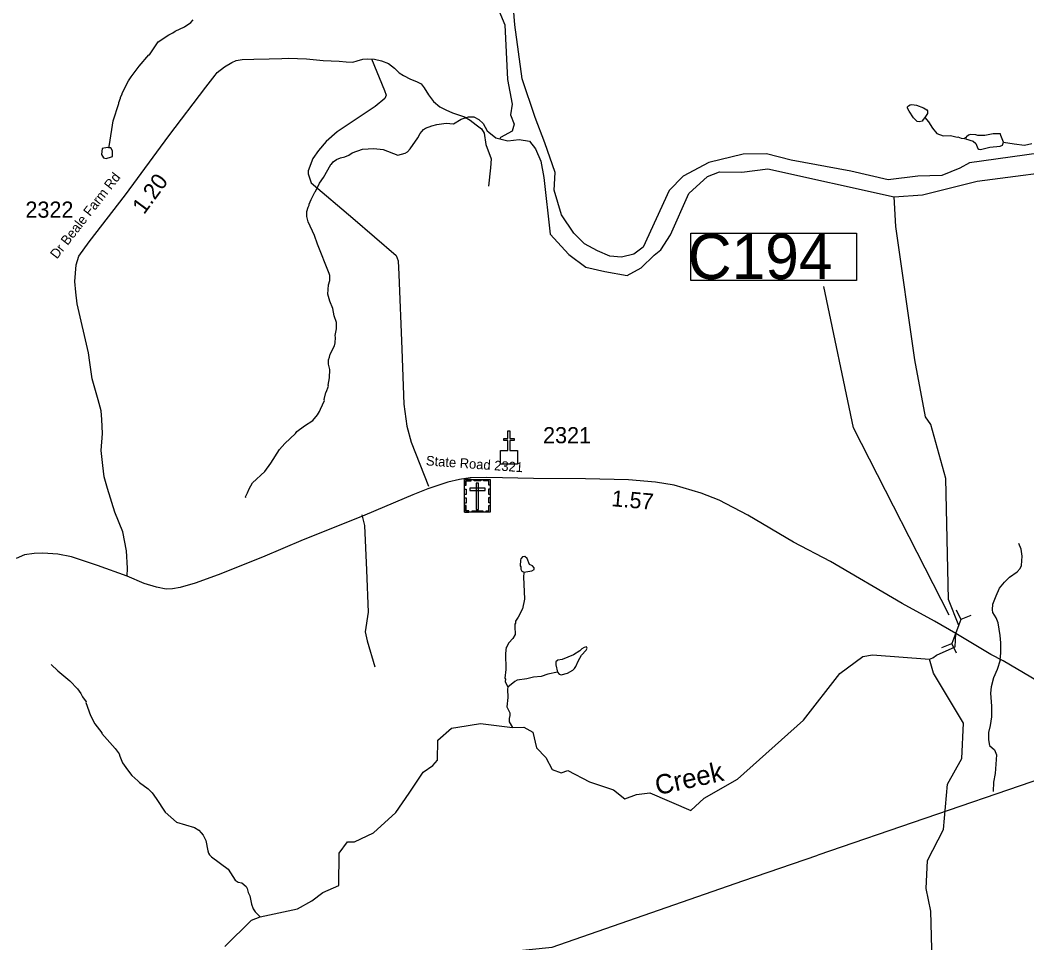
# Model space of a CAD drawing. Extents: x 1248089 to 1457196, y 820910 to 988753.
# Drawn here: x 1416601 to 1424399, y 892525 to 899671 of the extents above; entities that cross this region are included whole.
import ezdxf

# ---------------------------------------------------------------- set-up
doc = ezdxf.new("R2010")
doc.units = 0
for name, color, linetype in [('Exist Cultural Cemetery CELL', 7, 'Continuous'), ('Exist Cultural Church CELL', 7, 'Continuous'), ('Exist Hydrographic Creek Single Shore', 7, 'Continuous'), ('Exist Hydrographic Misc Water Feature', 7, 'Continuous'), ('Exist Hydrographic River Shore', 7, 'Continuous'), ('Exist Road Non-System Type 51', 7, 'Continuous'), ('Exist Road Secondary Structure Culvert CELL', 7, 'Continuous'), ('Exist Road Secondary Type 20 Attributed', 7, 'Continuous'), ('Exist Road Secondary Type 51 Attributed', 7, 'Continuous'), ('Exist Road Secondary Type 51 Label', 7, 'Continuous'), ('Exist Utilities Electrical Transmission Line', 7, 'Continuous'), ('Prop GRAU CAT1 Cell', 7, 'Continuous'), ('Prop Guardrail Anchor Unit CELL', 7, 'Continuous'), ('Prop Lane Lines', 7, 'Continuous'), ('Scratch_Level_4', 7, 'Continuous')]:
    doc.layers.add(name, color=color, linetype=linetype)

msp = doc.modelspace()

# ---------------------------------------------------------------- linework, layer by layer
at = {"layer": 'Exist Cultural Cemetery CELL'}
for points in [[(1420043.5, 896113.9), (1420242.6, 896113.9), (1420242.6, 895859.3), (1420043.5, 895859.3)], [(1420043.5, 896070.6), (1420054.9, 896070.6), (1420054.9, 896102.8), (1420095.4, 896102.8), (1420095.4, 896113.9), (1420043.5, 896113.9)], [(1420117.6, 896113.9), (1420169.4, 896113.9), (1420169.4, 896102.5), (1420117.6, 896102.5)], [(1420152.5, 896084.6), (1420133.9, 896084.6), (1420133.9, 895881.8), (1420152.5, 895881.8)], [(1420242.7, 896070.6), (1420231.3, 896070.6), (1420231.3, 896102.7), (1420190.8, 896102.7), (1420190.8, 896113.9), (1420242.7, 896113.9)], [(1420043.5, 895996.4), (1420043.5, 896039.8), (1420054.9, 896039.8), (1420054.9, 895996.4)], [(1420084.3, 896045.9), (1420084.3, 896027.2), (1420202.1, 896027.2), (1420202.1, 896045.9)], [(1420231.3, 895997.5), (1420231.3, 896040.8), (1420242.6, 896040.8), (1420242.6, 895997.5)], [(1420043.5, 895929.2), (1420043.5, 895972.5), (1420054.9, 895972.5), (1420054.9, 895929.2)], [(1420076.6, 895859.3), (1420076.6, 895870.8), (1420054.6, 895870.8), (1420054.6, 895911.2), (1420043.5, 895911.2), (1420043.5, 895859.3)], [(1420209.5, 895859.3), (1420209.5, 895870.8), (1420231.5, 895870.8), (1420231.5, 895911.2), (1420242.6, 895911.2), (1420242.6, 895859.3)], [(1420231.2, 895931.6), (1420231.2, 895974.9), (1420242.6, 895974.9), (1420242.6, 895931.6)], [(1420101, 895870.8), (1420185.8, 895870.8), (1420185.8, 895859.4), (1420101, 895859.4)]]:
    msp.add_lwpolyline(points, close=True, dxfattribs=at)
at = {"layer": 'Exist Cultural Church CELL'}
msp.add_lwpolyline([(1420321.7, 896338.3), (1420378.7, 896338.4), (1420378.7, 896414.5), (1420346.7, 896414.5), (1420346.7, 896430.5), (1420378.7, 896430.5), (1420378.7, 896490.7), (1420394.7, 896490.7), (1420394.7, 896430.5), (1420426.7, 896430.5), (1420426.7, 896414.5), (1420394.7, 896414.5), (1420394.7, 896338.4), (1420452.3, 896338.3), (1420452.3, 896231.8), (1420321.7, 896231.8)], close=True, dxfattribs=at)
at = {"layer": 'Exist Hydrographic Creek Single Shore'}
for points in [[(1423644.5, 894721.3), (1423672, 894731.8), (1423700.1, 894753.7), (1423842.9, 894818.6), (1423847.8, 894921.3), (1423872.8, 894982.5), (1423792.4, 895184.6), (1423771.5, 896120.6), (1423654.5, 896539.8), (1423614.5, 896599.8), (1423531.4, 897041.3), (1423384.4, 898071.8), (1423371.3, 898302.3)], [(1418187.1, 892496.7), (1418393.4, 892699.8), (1418459.8, 892725.8), (1418749.1, 892787.3), (1418859.3, 892849.3), (1418945.4, 892914.2), (1419069.2, 892970.2), (1419072, 893220.6), (1419136.7, 893307.7), (1419189.5, 893306.2), (1419339, 893377.2), (1419511.2, 893534.4), (1419613.4, 893683), (1419723.8, 893846.5), (1419797.8, 893897.9), (1419832.5, 893938.7), (1419837.1, 894094.4), (1419941.3, 894186.6), (1419990.4, 894194.1), (1420166.4, 894223.4), (1420413.8, 894191.8), (1420502.5, 894195.1), (1420571.9, 894157.3), (1420600.6, 894034.9), (1420673.1, 893960.8), (1420721.5, 893867.1), (1420790.9, 893841.4), (1420842.3, 893859.5), (1421012, 893772.8), (1421197.8, 893709.3), (1421283.9, 893641.3), (1421374.5, 893673), (1421478.7, 893686.6), (1421795.9, 893550.6), (1421900.1, 893645.8), (1422158.4, 893792.6), (1422668.5, 894248.5), (1422950.4, 894610.6), (1423127.5, 894741.6), (1423203.5, 894756.5), (1423644.5, 894721.3)]]:
    msp.add_lwpolyline(points, dxfattribs=at)
at = {"layer": 'Exist Hydrographic Misc Water Feature'}
for points in [[(1417288.4, 898683.3), (1417293.3, 898708.1), (1417321.6, 898891.3), (1417364.5, 899026.5), (1417364.7, 899034.5), (1417377.4, 899066.1), (1417377.6, 899074.1), (1417390.1, 899097.9), (1417390.3, 899105.9), (1417440.3, 899200.8), (1417461, 899232.3), (1417522.8, 899315), (1417596.6, 899401.4), (1417602.3, 899403.7), (1417670.9, 899503.8), (1417752.1, 899558), (1417784.4, 899573.3), (1417800.7, 899584.9), (1417873.4, 899619.4), (1417922.2, 899652.3), (1417940.6, 899673.8)], [(1423608.6, 898916.8), (1423595.6, 898901.8), (1423587.2, 898887.9), (1423565.2, 898882.4), (1423549.2, 898886.8), (1423519.9, 898913.5), (1423487, 898966.2), (1423475.5, 898990.5), (1423475.7, 898998.5), (1423481.8, 899006.4), (1423496.1, 899016), (1423508.1, 899017.7), (1423544, 899012.9), (1423599.5, 898991.7), (1423623.2, 898977.1), (1423629.1, 898969), (1423628.6, 898947), (1423608.6, 898916.8)], [(1418348.1, 895971.4), (1418346.2, 895979.5), (1418362.9, 896011.1), (1418373.6, 896040.9), (1418400.7, 896088.3), (1418496.5, 896176.2), (1418543.9, 896241.1), (1418610.2, 896345.7), (1418651.2, 896392.9), (1418732.8, 896469), (1418745.2, 896484.7), (1418802.2, 896529.5), (1418867, 896570), (1418904.1, 896615.3), (1418920.6, 896638.9), (1418927, 896658.8), (1418958.5, 896726.1), (1418957, 896733.2), (1418967.7, 896786), (1418972.2, 896789.9), (1418988.9, 896837.4), (1418987, 896844.8), (1418998.3, 896901.3), (1418999.6, 896965.3), (1418988.5, 897005.6), (1418989.3, 897039.5), (1418997.8, 897061.3), (1419002.3, 897085.2), (1419035.6, 897148.6), (1419040.1, 897172.5), (1419043, 897212.4), (1419041.3, 897228.5), (1419050.5, 897280.2), (1419051.6, 897328.2), (1419032.7, 897380.7), (1419021.9, 897437), (1418999.1, 897493.5), (1418984.3, 897549.9), (1418990, 897621.7), (1418998.6, 897653.5), (1418999.5, 897693.5), (1418995.8, 897709.6), (1418904.8, 897935.8), (1418882.2, 898004.3), (1418832.5, 898109.5), (1418821.4, 898149.7), (1418822.2, 898189.6), (1418831, 898221.5), (1418839.4, 898237.3), (1418839.5, 898245.3), (1418854.3, 898283), (1418883.6, 898338.4), (1418889.6, 898344.2), (1418919, 898407.6), (1418950.9, 898453.4), (1419006.2, 898553.7), (1419012.2, 898555.6), (1419026.6, 898573.3), (1419051, 898590.7), (1419083.3, 898604.1), (1419115.5, 898611.3), (1419147.8, 898626.6), (1419172.2, 898644), (1419252.8, 898672.3), (1419340.9, 898678.3), (1419412.7, 898668.7), (1419527.7, 898626.2), (1419584.1, 898640.9), (1419600.3, 898650.5), (1419622.8, 898674.1), (1419680.7, 898760.8), (1419699.4, 898794.4), (1419724.1, 898823.9), (1419740.3, 898833.5), (1419788.7, 898852.5), (1419828.9, 898863.5), (1419901.1, 898873.9), (1419957, 898868.7), (1420017.8, 898903.3), (1420074.2, 898922.1), (1420114.2, 898921.2), (1420153.6, 898900.4), (1420187.1, 898871.5), (1420217.8, 898814.8), (1420231.6, 898802.5), (1420284.8, 898759), (1420315.4, 898751.6)], [(1423608.6, 898916.8), (1423637.2, 898882.8), (1423668.1, 898834.1), (1423702.1, 898793), (1423750.9, 898776.3), (1423806.9, 898779), (1423858.6, 898765.8), (1423864.7, 898767.7), (1423890.4, 898757.1), (1423914.4, 898754.6), (1423930.6, 898766.2)], [(1423930.6, 898766.2), (1423924.4, 898752.4), (1423982, 898735.1), (1424003.5, 898714.6), (1424018.7, 898678.3), (1424026.6, 898672), (1424040.5, 898669.8), (1424112.9, 898688.1), (1424193.1, 898694.4), (1424209.3, 898704), (1424217.8, 898726.8)], [(1424217.8, 898726.8), (1424198.9, 898778.2), (1424194.1, 898791.3), (1424177.2, 898790.8), (1424139.1, 898789.6), (1424074.9, 898777), (1424018.9, 898778.2), (1424003, 898782.7), (1423963, 898785.5), (1423946.9, 898779.9), (1423930.6, 898766.2)], [(1424217.8, 898726.8), (1424301.4, 898712), (1424381.2, 898702.2), (1424437.5, 898716.9)], [(1417288.4, 898683.3), (1417281.1, 898684.1), (1417249, 898678.9), (1417236.7, 898676.8), (1417232.5, 898653.3), (1417231.9, 898629.3), (1417245.4, 898604.9), (1417267.2, 898600.5), (1417307.5, 898611.5), (1417315.5, 898613.8), (1417315.8, 898627.3), (1417316.5, 898659.3), (1417303, 898681.7), (1417288.4, 898683.3)], [(1420505.4, 895395.2), (1420517.5, 895399), (1420565.7, 895405.9), (1420581.9, 895415.5), (1420582.2, 895429.5), (1420570.5, 895443.8), (1420546.7, 895456.3), (1420527.8, 895502.7), (1420510.1, 895517.1), (1420492, 895513.5), (1420479.7, 895499.8), (1420475.5, 895487.9), (1420474.6, 895443.9), (1420478.3, 895435.8), (1420478, 895419.8), (1420487.7, 895403.6), (1420505.4, 895395.2)], [(1420505.4, 895395.2), (1420503.4, 895391.3), (1420500.7, 895359.3), (1420508.9, 895187.1), (1420491.3, 895111.4), (1420457.9, 895048.1), (1420437.2, 895016.6), (1420436.9, 895000.6), (1420432.7, 894992.7), (1420431.8, 894952.7), (1420435.5, 894936.6), (1420435, 894912.6), (1420418.3, 894880.9), (1420387.6, 894849.6), (1420373.1, 894826), (1420370.9, 894816), (1420364.9, 894814.1), (1420359.8, 894766.2), (1420362.8, 894642.1), (1420355.6, 894574.3), (1420359.4, 894566.2), (1420359.1, 894550.2), (1420379.4, 894504.9)], [(1420762.4, 894621.4), (1420776.3, 894604.9), (1420792.2, 894600.5), (1420840.5, 894613.4), (1420881, 894636.6), (1420895.2, 894650.2), (1420905.6, 894666), (1420922.5, 894705.7), (1420949.5, 894753.1), (1420986.4, 894792.2), (1420992.7, 894808.1), (1420988.8, 894816.2), (1420968.7, 894812.6), (1420952.5, 894803), (1420936.2, 894787.4), (1420887.5, 894754.5), (1420798.7, 894720.5), (1420766.7, 894713.2), (1420750.3, 894701.5), (1420749.8, 894677.5), (1420762.4, 894621.4)], [(1416842.1, 894680.5), (1416893, 894631.3), (1416985.3, 894553.2), (1417043.9, 894491.8), (1417071.2, 894455.2), (1417082.7, 894431), (1417111.8, 894390.3), (1417110.6, 894385.3), (1417145.4, 894285.6), (1417180.1, 894220.8), (1417232.6, 894151.5), (1417234.4, 894145.5), (1417337.9, 894029.1), (1417367, 893988.5), (1417372, 893970.5), (1417392.7, 893918.1), (1417431.3, 893863.7), (1417467.1, 893820.1), (1417513, 893779.6), (1417524.2, 893767), (1417593.1, 893717.4), (1417622.4, 893686.7), (1417655.5, 893642), (1417725.1, 893536.4), (1417811.4, 893458.5), (1417950.6, 893417.4), (1417986.1, 893396.5), (1418003.7, 893378.1), (1418019.3, 893357.8), (1418040.4, 893317.3), (1418054.6, 893236.9), (1418060.3, 893218.8), (1418068, 893206.7), (1418083.6, 893190.3), (1418212.2, 893094.8), (1418265.7, 893010.1), (1418289.4, 892995.6), (1418319.3, 892988.9), (1418350.6, 892962.2), (1418360.3, 892946), (1418367.6, 892913.9), (1418379, 892889.6), (1418393.7, 892825.3), (1418406.9, 892789), (1418422.4, 892764.6), (1418459.8, 892725.8)], [(1423665.4, 892380.1), (1423656.5, 892771), (1423618.5, 892945.7), (1423630.5, 893162.2), (1423752.5, 893402.7), (1423784.5, 893753.2), (1423896.4, 893951.3), (1423909.5, 894226.8), (1423675.5, 894612.3), (1423644.5, 894721.3)], [(1420762.4, 894621.4), (1420688.3, 894606.9), (1420635.9, 894588), (1420578.7, 894582), (1420524.6, 894569.8), (1420451.3, 894558.1), (1420433, 894548.5), (1420379.4, 894504.9)], [(1420379.4, 894504.9), (1420375.8, 894489.8), (1420378.4, 894425.7), (1420370.8, 894353.8), (1420393.8, 894305.2), (1420395.3, 894285.2), (1420388.8, 894261.4), (1420388.3, 894237.4), (1420413.8, 894191.8)]]:
    msp.add_lwpolyline(points, dxfattribs=at)
at = {"layer": 'Exist Hydrographic River Shore'}
for points in [[(1424493, 898641.4), (1423955.6, 898565.4), (1423879.6, 898524.5), (1423739.4, 898469), (1423555.4, 898463.1), (1423324.6, 898433.9), (1423034.5, 898502.4), (1422572.7, 898586), (1422382.9, 898635.7), (1422201.8, 898632.8), (1421935.9, 898568.4), (1421737.3, 898463.2), (1421629.2, 898352.1), (1421427.7, 897913.6), (1421354.6, 897858.1), (1421258.2, 897834.7), (1421167.7, 897843.5), (1421074.2, 897884.4), (1420972, 897939.9), (1420890.5, 898020.3), (1420793.4, 898163.4), (1420738.4, 898354.9), (1420744.1, 898492.4), (1420665.2, 898720.4), (1420589.8, 898917.5), (1420488.6, 899216.7), (1420432.1, 899636.1), (1420403.4, 899990)], [(1420309.7, 899746.9), (1420354.4, 899636.1), (1420376.7, 899210.6), (1420411.8, 899020.5), (1420400.1, 898938.7), (1420426.4, 898865.6), (1420411.8, 898810.1), (1420321.2, 898763.3), (1420315.4, 898751.6), (1420379.7, 898737), (1420467.3, 898745.8), (1420546.2, 898734.1), (1420592.9, 898675.6), (1420633.8, 898579.1), (1420656.5, 898451.5), (1420706.4, 898014.2), (1420852.2, 897855.2), (1420983.6, 897758.7), (1421129.7, 897723.6), (1421302.1, 897694.4), (1421412.6, 897753.2), (1421512.4, 897850.2), (1421565, 897893.2), (1421638, 898007.2), (1421780.4, 898327.3), (1421924.4, 898459.1), (1422017.4, 898496.6), (1422192.4, 898493.1), (1422391.6, 898518.7), (1423371.3, 898302.3)], [(1423371.3, 898302.3), (1423590.4, 898316.9), (1424014, 898425.1), (1424807.1, 898527.3), (1425032, 898544.9), (1425152.5, 898502.3)]]:
    msp.add_lwpolyline(points, dxfattribs=at)
at = {"layer": 'Exist Road Non-System Type 51'}
for points in [[(1419321.9, 899372.3), (1419423.8, 899127.1), (1419436.5, 899088.9), (1419426.9, 899063.4), (1419350.6, 899002.9), (1419057.8, 898805.5), (1418971.9, 898732.2), (1418911.5, 898662.2), (1418866.9, 898598.5), (1418831.9, 898502.9), (1418831.9, 898480.6), (1418854.2, 898410.6), (1419178.7, 898136.7), (1419512.9, 897848.5), (1419528.8, 897807.1), (1419535.1, 897702), (1419557.4, 897122.5), (1419573.3, 896695.8), (1419595.6, 896527), (1419630.6, 896402.8), (1419764.2, 896062.1)], [(1419958.3, 898949.4), (1420042.5, 898921.3), (1420088, 898896), (1420133.6, 898860.5), (1420174, 898830.2), (1420194.3, 898794.7), (1420209.4, 898708.7), (1420249.9, 898597.3), (1420244.8, 898526.4), (1420229.7, 898384.7)], [(1419248.7, 895840.8), (1419267.8, 895758), (1419283.7, 895410.9), (1419296.5, 895086), (1419274.2, 894933.2), (1419290.1, 894863.1), (1419347.4, 894662.5)], [(1424192.1, 894714.2), (1424197.7, 894769.9), (1424197.7, 894849.4), (1424193.2, 894904), (1424177.3, 895004), (1424161.4, 895042.6), (1424136.4, 895083.5), (1424131.9, 895103.9), (1424136.4, 895147.1), (1424161.4, 895213), (1424186.4, 895272.1), (1424227.3, 895317.5), (1424265.9, 895356.2), (1424324.9, 895399.3), (1424347.6, 895424.3), (1424356.7, 895447), (1424363.5, 895519.8), (1424354.4, 895574.3), (1424336.3, 895617.5)], [(1424192.1, 894714.2), (1424169.3, 894642), (1424142, 894576.1), (1424123.8, 894507.9), (1424117, 894457.9), (1424126.1, 894358), (1424126.1, 894276.2), (1424114.8, 894208), (1424101.1, 894153.5), (1424101.1, 894096.7), (1424110.2, 894053.5), (1424148.8, 894019.4), (1424164.7, 893980.8), (1424153.4, 893837.6), (1424139.7, 893769.4), (1424137.5, 893696.7)]]:
    msp.add_lwpolyline(points, dxfattribs=at)
at = {"layer": 'Exist Road Secondary Structure Culvert CELL'}
for p, q in [((1423852.8, 895104.2), (1423888.8, 895029)), ((1423965.7, 895060.8), (1423888.8, 895029)), ((1423888.8, 895029), (1423817.7, 894843.8)), ((1423740.7, 894812), (1423817.7, 894843.8)), ((1423853.6, 894768.7), (1423817.7, 894843.8))]:
    msp.add_line(p, q, dxfattribs=at)
at = {"layer": 'Exist Road Secondary Type 20 Attributed'}
for points in [[(1417428.5, 895364), (1417433.3, 895426.6), (1417424.6, 895559.7), (1417395.7, 895708.8), (1417334.9, 895859.3), (1417278.6, 896043.3), (1417251.1, 896133), (1417241, 896222.8), (1417229.4, 896338.5), (1417238.1, 896470.2), (1417233.8, 896577.9), (1417229.5, 896644.4), (1417206.3, 896731.3), (1417158.6, 896893.4), (1417141.3, 897019.7), (1417129.8, 897093.5), (1417106.6, 897194.8), (1417066.2, 897372.8), (1417043.3, 897473.1), (1417033.2, 897564.2), (1417024.5, 897648.2), (1417028.9, 897711.8), (1417034.7, 897775.5), (1417054.9, 897843.5), (1417135.9, 897955), (1417416.1, 898318.7), (1417752.7, 898776.4), (1418038.3, 899152.9), (1418112.1, 899244.1), (1418126.5, 899264.4), (1418184.4, 899309.2), (1418240.8, 899344), (1418274, 899358.4), (1418321.7, 899367.1), (1418411.4, 899368.6), (1418528.5, 899371.5), (1418626.8, 899374.4), (1418678.4, 899377), (1418820.1, 899371.2), (1418947.3, 899358.2), (1419071.6, 899352.4), (1419127.5, 899348.1), (1419176.7, 899346.6), (1419210.3, 899356.2), (1419256.6, 899369.2), (1419292, 899371.3)], [(1419292, 899371.3), (1419345.8, 899368), (1419401.1, 899356.5), (1419454.5, 899335.5), (1419500.2, 899299.3), (1419536.5, 899263), (1419570.8, 899242), (1419624.2, 899213.4), (1419669.9, 899196.2), (1419706.2, 899177.1), (1419730.9, 899146.6), (1419765.3, 899093.2), (1419803.4, 899041.7), (1419853, 898999.7), (1419898.7, 898976.8), (1419950.2, 898953.9), (1419958.3, 898949.4)]]:
    msp.add_lwpolyline(points, dxfattribs=at)
at = {"layer": 'Exist Road Secondary Type 51 Attributed'}
for points in [[(1423847.8, 894921.3), (1423682.5, 895016), (1423433.6, 895154.2), (1422878.5, 895479.3), (1422592.2, 895627.7), (1422238.5, 895837.5), (1422016, 895953), (1421875.9, 896006.6), (1421667.9, 896070.5), (1421521.7, 896093.2), (1421312.7, 896111.7), (1420979, 896117.9), (1420577.4, 896122.1), (1420216, 896128.4), (1420086.2, 896126.3), (1420003.8, 896113.9), (1419913.2, 896093.3), (1419757.9, 896042.3), (1419643.4, 895994.4), (1419355, 895872.7), (1419251.8, 895830.1), (1418794.1, 895644.9), (1418476.9, 895512.9), (1418135, 895374.8), (1417957.8, 895310.9), (1417840.4, 895277.9), (1417780.7, 895265.5), (1417731.3, 895263.5), (1417657.1, 895280), (1417560.3, 895308.8), (1417428.5, 895364)], [(1417428.5, 895364), (1417200.1, 895448.4), (1416998.7, 895513.4), (1416893.3, 895534.5), (1416777.3, 895543.2), (1416710.5, 895541.5), (1416635, 895529.2), (1416570, 895501)], [(1425049.3, 894222.7), (1424972.8, 894268.9), (1424882.1, 894314.3), (1424744.1, 894396.7), (1424216.7, 894709.2), (1424121.1, 894759.1), (1423847.8, 894921.3)]]:
    msp.add_lwpolyline(points, dxfattribs=at)
at = {"layer": 'Exist Utilities Electrical Transmission Line'}
for points in [[(1425015, 893973.1), (1424438.8, 893772.7), (1422780.5, 893203.7)], [(1419405.5, 892350.8), (1420161.8, 892435.4), (1420723.3, 892490.3), (1422198.2, 893003.9), (1422780.5, 893203.7)]]:
    msp.add_lwpolyline(points, dxfattribs=at)
at = {"layer": 'Prop Guardrail Anchor Unit CELL'}
msp.add_lwpolyline([(1421796.3, 898020.8), (1423079.2, 898020.8), (1423079.2, 897655.8), (1421796.3, 897655.8)], close=True, dxfattribs=at)
msp.add_lwpolyline([(1423798.6, 895063.6), (1423056.3, 896512.8), (1422826.6, 897608.6)], dxfattribs=at)

# ---------------------------------------------------------------- texts
at = {"layer": 'Exist Road Secondary Type 51 Label'}
for s, rotation, p in [('Dr Beale Farm Rd', 52.04722, (1416885.6, 897816.3)), ('State Road 2321', 355.91411, (1419742.4, 896223.2))]:
    msp.add_text(s, height=75, rotation=rotation, dxfattribs=at).set_placement(p)
at = {"layer": 'Prop GRAU CAT1 Cell'}
for s, rotation, p in [('1.20', 53.67114, (1417560.3, 898160.3)), ('1.57', 354.92154, (1421178.1, 895907.2))]:
    msp.add_text(s, height=125, rotation=rotation, dxfattribs=at).set_placement(p)
at = {"layer": 'Prop Guardrail Anchor Unit CELL'}
msp.add_text('C194', height=350, dxfattribs=at).set_placement((1421774.1, 897665.6))
at = {"layer": 'Prop Lane Lines'}
for s, p in [('2322', (1416641.6, 898141.2)), ('2321', (1420651.5, 896394))]:
    msp.add_text(s, height=125, dxfattribs=at).set_placement(p)
at = {"layer": 'Scratch_Level_4'}
msp.add_text('Creek', height=150, rotation=12.38481, dxfattribs=at).set_placement((1421537.2, 893667.9))

doc.saveas('drawing.dxf')
